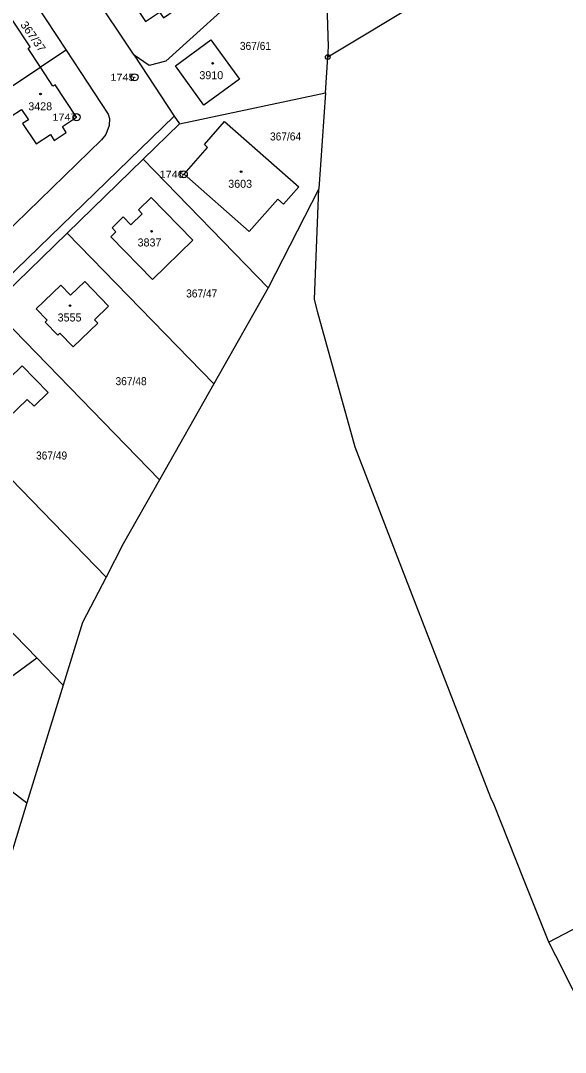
# Model space of a CAD drawing. Extents: x -679733 to -673243, y -1075091 to -1066557.
# Drawn here: x -675756.8 to -675641.2, y -1072985.8 to -1072766.7 of the extents above; entities that cross this region are included whole.
import ezdxf
from ezdxf.enums import TextEntityAlignment as Align

# ---------------------------------------------------------------- set-up
doc = ezdxf.new("R2010")
doc.units = 0
doc.header["$LTSCALE"] = 0.68
for name, color, linetype, lineweight in [('1', 7, 'Continuous', 25), ('5', 7, 'Continuous', 25), ('8', 7, 'Continuous', 25)]:
    doc.layers.add(name, color=color, linetype=linetype, lineweight=lineweight)
doc.layers.add('2', color=7, linetype='Continuous')

msp = doc.modelspace()

# ---------------------------------------------------------------- linework, layer by layer
at = {"layer": '1'}
for p, q in [((-675634.82, -1072740.31), (-675691.64, -1072774.4)), ((-675747.19, -1072772.92), (-675752.62, -1072776.58)), ((-675761.75, -1072782.59), (-675752.62, -1072776.58)), ((-675692.14, -1072782.01), (-675693.5, -1072802.38)), ((-675730.83, -1072796.12), (-675723.12, -1072788.62)), ((-675704.28, -1072823.45), (-675715.83, -1072843.85)), ((-675693.84, -1072828.43), (-675694.47, -1072825.83)), ((-675715.83, -1072843.85), (-675727.38, -1072864.25)), ((-675787.01, -1072908.54), (-675755.51, -1072932.86))]:
    msp.add_line(p, q, dxfattribs=at)
for points in [[(-675797.28, -1072756.88), (-675775.04, -1072740.81), (-675773.74, -1072739.94), (-675772.31, -1072739.44), (-675771.32, -1072739.3), (-675769.88, -1072739.72), (-675769.07, -1072740.28), (-675768.06, -1072741.39), (-675760.01, -1072753.46), (-675753.6, -1072763.19), (-675747.19, -1072772.92)], [(-675732.75, -1072774), (-675741.85, -1072760.26), (-675748.27, -1072750.54), (-675754.67, -1072740.83)], [(-675691.64, -1072774.4), (-675691.49, -1072772.19), (-675692.39, -1072742.99), (-675695.96, -1072748.03), (-675707.81, -1072758.79)], [(-675736.41, -1072756.69), (-675733.75, -1072760.66), (-675734.21, -1072760.96), (-675730.34, -1072766.83), (-675727.34, -1072764.84), (-675726.49, -1072766.08), (-675724, -1072764.4), (-675724.82, -1072763.19), (-675721.8, -1072761.18), (-675723.98, -1072757.91), (-675725.17, -1072758.69), (-675726.61, -1072756.51), (-675724.41, -1072755.04), (-675727.29, -1072750.66)], [(-675707.81, -1072758.79), (-675726, -1072775.25), (-675729.53, -1072776.19), (-675732.75, -1072774), (-675724.23, -1072786.93), (-675723.12, -1072788.62)], [(-675752.62, -1072776.58), (-675755.26, -1072772.58), (-675754.81, -1072772.26), (-675758.58, -1072766.54)], [(-675747.19, -1072772.92), (-675738.22, -1072786.52), (-675737.98, -1072787.48), (-675738.06, -1072788.98), (-675738.73, -1072790.85), (-675739.69, -1072792.01), (-675760.64, -1072812.41), (-675773.8, -1072825.23), (-675782.12, -1072833.31), (-675790.46, -1072841.41), (-675798.84, -1072849.55), (-675807.22, -1072857.69)], [(-675723.12, -1072788.62), (-675692.14, -1072782.01), (-675691.64, -1072774.4)], [(-675761.75, -1072782.59), (-675758.85, -1072786.97), (-675756.64, -1072785.54), (-675755.2, -1072787.72), (-675756.41, -1072788.51), (-675753.55, -1072792.86), (-675750.52, -1072790.86), (-675749.69, -1072792.1), (-675747.18, -1072790.42), (-675747.98, -1072789.19), (-675744.99, -1072787.17), (-675749.52, -1072780.29), (-675749.99, -1072780.58), (-675752.62, -1072776.58)], [(-675820.26, -1072882.87), (-675820.57, -1072880.49), (-675793.73, -1072854.4), (-675724.23, -1072786.93)], [(-675704.28, -1072823.45), (-675730.83, -1072796.12), (-675746.96, -1072811.8), (-675715.83, -1072843.85)], [(-675694.47, -1072825.83), (-675693.5, -1072802.38), (-675704.28, -1072823.45)], [(-675746.96, -1072811.8), (-675763.1, -1072827.48), (-675727.38, -1072864.25)], [(-675763.1, -1072827.48), (-675779.24, -1072843.15), (-675738.7, -1072884.88)], [(-675677.23, -1072879.51), (-675685.82, -1072857.28), (-675693.84, -1072828.43)], [(-675779.24, -1072843.15), (-675795.38, -1072858.83), (-675753.42, -1072902.02), (-675747.78, -1072907.83)], [(-675795.38, -1072858.83), (-675808.7, -1072871.77), (-675810.27, -1072875.73), (-675808.36, -1072879.42), (-675766.58, -1072911.67), (-675753.42, -1072902.02)], [(-675727.38, -1072864.25), (-675735.07, -1072877.84), (-675738.7, -1072884.88)], [(-675656.29, -1072933.27), (-675657.04, -1072931.77), (-675677.23, -1072879.51)], [(-675738.7, -1072884.88), (-675743.67, -1072894.51), (-675747.78, -1072907.83), (-675755.51, -1072932.86), (-675764.17, -1072960.93), (-675781.11, -1072984.82)], [(-675551.19, -1072912.99), (-675560.89, -1072918.63), (-675644.7, -1072962.47)], [(-675632.56, -1072986.48), (-675643.23, -1072965.33), (-675644.7, -1072962.47), (-675650.06, -1072949), (-675656.29, -1072933.27)]]:
    msp.add_lwpolyline(points, dxfattribs=at)
for points in [[(-675717.93, -1072784.63), (-675723.99, -1072776.3), (-675716.47, -1072770.75), (-675710.37, -1072779.12)], [(-675717.82, -1072792.98), (-675713.56, -1072788.13), (-675697.77, -1072801.99), (-675701.06, -1072805.65), (-675702.25, -1072804.62), (-675708.35, -1072811.48), (-675722.13, -1072799.26), (-675717.15, -1072793.6)], [(-675737.43, -1072810.71), (-675735.06, -1072808.36), (-675733.42, -1072810.08), (-675731.01, -1072807.73), (-675731.85, -1072806.87), (-675729.16, -1072804.25), (-675720.29, -1072813.3), (-675728.82, -1072821.66), (-675737.69, -1072812.6), (-675736.6, -1072811.51)], [(-675748.51, -1072833.08), (-675748.92, -1072833.48), (-675751.61, -1072830.7), (-675751.19, -1072830.3), (-675753.52, -1072827.89), (-675748.31, -1072822.85), (-675746.24, -1072825), (-675743.21, -1072822.07), (-675738.15, -1072827.3), (-675741.16, -1072830.23), (-675740.48, -1072830.93), (-675745.69, -1072835.98)], [(-675755.43, -1072847.16), (-675759.43, -1072850.99), (-675760.63, -1072849.74), (-675764.28, -1072853.2), (-675771.73, -1072845.57), (-675768.36, -1072842.31), (-675767.68, -1072843.01), (-675763.09, -1072838.59), (-675759.23, -1072842.63), (-675756.49, -1072840.01), (-675750.98, -1072845.67), (-675753.97, -1072848.58)]]:
    msp.add_lwpolyline(points, close=True, dxfattribs=at)
at = {"layer": '5'}
for centre in [(-675716.0868, -1072775.7392), (-675752.6068, -1072782.2492), (-675710.0368, -1072798.7392), (-675729.0268, -1072811.4192), (-675746.3668, -1072827.2092)]:
    msp.add_circle(centre, 0.175, dxfattribs=at)
at = {"layer": '8'}
for centre, radius in [((-675691.64, -1072774.3999), 0.5), ((-675691.64, -1072774.3999), 0.0303), ((-675732.65, -1072778.6998), 0.75), ((-675732.65, -1072778.6998), 0.03), ((-675744.97, -1072787.1798), 0.75), ((-675744.97, -1072787.1798), 0.03), ((-675722.21, -1072799.3098), 0.75), ((-675722.21, -1072799.3098), 0.03)]:
    msp.add_circle(centre, radius, dxfattribs=at)

# ---------------------------------------------------------------- texts
at = {"layer": '2', "width": 1.05}
msp.add_text('367/37', height=1.7, rotation=305, dxfattribs=at).set_placement((-675756.976, -1072767.537))
at = {"layer": '2', "width": 0.95}
for s, p in [('367/61', (-675710.29, -1072772.89)), ('367/64', (-675703.9, -1072792.12)), ('367/47', (-675721.7, -1072825.479)), ('367/48', (-675736.69, -1072844.11)), ('367/49', (-675753.57, -1072859.9))]:
    msp.add_text(s, height=1.7, dxfattribs=at).set_placement(p)
at = {"layer": '2'}
for s, p in [('3910', (-675718.89, -1072779.11)), ('3428', (-675755.21, -1072785.72)), ('3603', (-675712.77, -1072802.18)), ('3837', (-675732.01, -1072814.64)), ('3555', (-675748.98, -1072830.58))]:
    msp.add_text(s, height=1.7, dxfattribs=at).set_placement(p)
at = {"layer": '8', "width": 1.15}
for s, p in [('1745', (-675732.649, -1072779.45)), ('1747', (-675744.969, -1072787.929)), ('1746', (-675722.209, -1072800.06))]:
    msp.add_text(s, height=1.5, dxfattribs=at).set_placement(p, align=Align.RIGHT)

doc.saveas('drawing.dxf')
